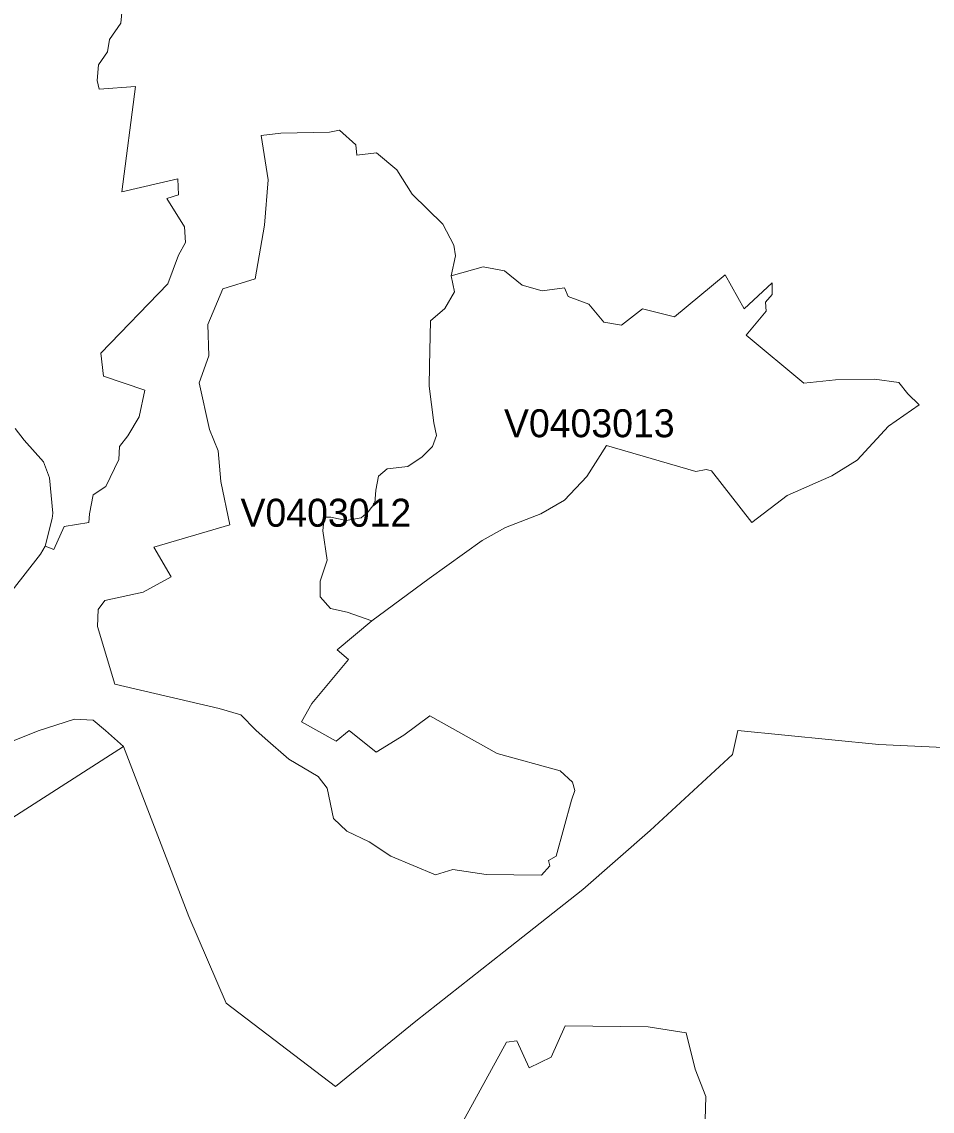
# Model space of a CAD drawing. Extents: x 369010 to 735936, y 6377141 to 6616555.
# Drawn here: x 430026 to 433279, y 6480546 to 6484437 of the extents above; entities that cross this region are included whole.
import ezdxf
from ezdxf.enums import TextEntityAlignment as Align

# ---------------------------------------------------------------- set-up
doc = ezdxf.new("R2010")
doc.units = 0
doc.header["$LTSCALE"] = 40
doc.layers.add('3', color=7, linetype='Continuous', lineweight=13)
doc.layers.add('4', color=7, linetype='Continuous')

msp = doc.modelspace()

# ---------------------------------------------------------------- linework, layer by layer
at = {"layer": '3'}
for points in [[(430400.11, 6484646.26), (430379.59, 6484432.6), (430338.87, 6484374.34), (430331.59, 6484329.32), (430300.31, 6484282.98), (430295.18, 6484227.54), (430302.96, 6484196.92), (430432.05, 6484206.02), (430383.56, 6483829.5), (430583.49, 6483875.67), (430586.13, 6483818.91), (430544.43, 6483806), (430607.65, 6483704.38), (430610.96, 6483648.93), (430585.47, 6483603.92), (430547.9, 6483500.81), (430307.76, 6483252.88), (430317.52, 6483171.45), (430465.32, 6483121.14), (430445.46, 6483026.47), (430405.07, 6482957.95), (430375.12, 6482920.22), (430373.13, 6482873.22), (430326.29, 6482776.56), (430281.28, 6482747.76), (430268.2, 6482679.41), (430265.88, 6482648.96), (430177.17, 6482634.06), (430140.1, 6482552.3), (430109.48, 6482563.89), (430092.77, 6482535.75), (429889.53, 6482276.08)], [(430136.46, 6482682.39), (430134.97, 6482663.03), (430109.48, 6482563.89), (430140.1, 6482552.3), (430177.17, 6482634.06), (430265.88, 6482648.96), (430268.2, 6482679.41), (430281.28, 6482747.76), (430326.29, 6482776.56), (430373.13, 6482873.22), (430375.12, 6482920.22), (430405.07, 6482957.95), (430445.46, 6483026.47), (430465.32, 6483121.14), (430317.52, 6483171.45), (430307.76, 6483252.88), (430547.9, 6483500.81), (430585.47, 6483603.92), (430610.96, 6483648.93), (430607.65, 6483704.38), (430544.43, 6483806), (430586.13, 6483818.91), (430583.49, 6483875.67), (430383.56, 6483829.5), (430432.05, 6484206.02), (430302.96, 6484196.92), (430295.18, 6484227.54), (430300.31, 6484282.98), (430331.59, 6484329.32), (430338.87, 6484374.34), (430379.59, 6484432.6), (430400.11, 6484646.26)], [(431276.78, 6482297.43), (431152.16, 6482193.16), (431193.37, 6482159.23), (431061.79, 6482002.33), (431025.22, 6481936.63), (431148.85, 6481867.45), (431195.19, 6481905.35), (431291.68, 6481827.89), (431390.32, 6481888.8), (431483.66, 6481957.81), (431723.97, 6481823.59), (431949.39, 6481761.03), (431993.08, 6481720.65), (432002.19, 6481691.35), (431990.44, 6481656.1), (431934.99, 6481456.17), (431907.68, 6481441.11), (431912.81, 6481422.24), (431882.2, 6481388.31), (431685.58, 6481390.63), (431566.41, 6481409.33), (431503.85, 6481390.47), (431344.97, 6481456.17), (431266.69, 6481507.64), (431187.74, 6481546.04), (431139.41, 6481591.72), (431117.07, 6481699.63), (431084.47, 6481740.67), (430980.53, 6481803.23), (430894.96, 6481876.88), (430862.03, 6481906.51), (430808.57, 6481961.12), (430731.61, 6481983.96), (430358.07, 6482070.52), (430296.01, 6482277.57), (430299.32, 6482338.31), (430322.82, 6482370.25), (430459.19, 6482399.54), (430559.49, 6482454.99), (430498.09, 6482560.58), (430768.85, 6482640.02), (430737.57, 6482794.6), (430727.31, 6482904), (430696.03, 6482980.3), (430659.12, 6483147.95), (430694.37, 6483244.28), (430690.57, 6483355.66), (430744.69, 6483483.6), (430859.88, 6483518.68), (430892.81, 6483711.16), (430906.72, 6483873.03), (430880.73, 6484030.59), (430951.24, 6484039.69), (431124.85, 6484043.33), (431160.76, 6484049.78), (431220.01, 6483997.65), (431223.49, 6483961.24), (431293.33, 6483969.18), (431366.49, 6483908.44), (431420.11, 6483821.72), (431530.5, 6483713.65), (431569.56, 6483638.67), (431575.52, 6483601.43), (431559.96, 6483529.77), (431674.16, 6483561.71), (431750.29, 6483547.81), (431814.01, 6483496.34), (431885.18, 6483476.15), (431965.28, 6483487.24), (431978.35, 6483455.29), (432051.34, 6483428.65), (432105.3, 6483364.43), (432168.52, 6483354.01), (432243.66, 6483412.26), (432358.19, 6483383.63), (432539.08, 6483533.25), (432606.28, 6483411.27), (432707.4, 6483504.45), (432706.74, 6483463.24), (432682.57, 6483435.27), (432685.22, 6483403.33), (432613.89, 6483317.43), (432819.45, 6483146.79), (432933.31, 6483158.38), (433072.17, 6483160.37), (433159.39, 6483148.62), (433191.99, 6483108.23), (433231.88, 6483068.51), (433122.32, 6482992.21), (433010.27, 6482871.4), (432920.07, 6482815.46), (432760.03, 6482744.95), (432634.25, 6482648.79), (432490.26, 6482833.33), (432470.56, 6482837.96), (432434.15, 6482830.68), (432114.89, 6482924.03), (432044.39, 6482813.14), (431965.44, 6482727.74), (431880.21, 6482679.25)], [(429889.53, 6482276.08), (430092.77, 6482535.75), (430109.48, 6482563.89), (430134.97, 6482663.03), (430136.46, 6482682.39), (430124.87, 6482807.68), (430103.86, 6482865.6), (430034.18, 6482942.56), (430002.4, 6482984.6)], [(430002.4, 6482984.6), (430034.18, 6482942.56), (430103.86, 6482865.6), (430124.87, 6482807.68), (430136.46, 6482682.39)], [(431880.21, 6482679.25), (431753.93, 6482630.26), (431671.18, 6482584.74), (431481.18, 6482448.53), (431276.78, 6482297.43)], [(429767.05, 6481449.55), (430389.52, 6481847.92), (430324.47, 6481905.51), (430281.44, 6481941.93), (430214.25, 6481945.9), (430084.99, 6481904.85), (429888.37, 6481825.91)], [(429888.37, 6481825.91), (430084.99, 6481904.85), (430214.25, 6481945.9), (430281.44, 6481941.93), (430324.47, 6481905.51), (430389.52, 6481847.92), (430622.21, 6481241.18), (430755.94, 6480931.03), (431146.86, 6480633.29), (431433.85, 6480866.81), (431747.97, 6481115.07), (432030.65, 6481337.51), (432271.46, 6481548.52), (432564.9, 6481819.45), (432584.6, 6481905.02), (433088.22, 6481856.03), (433652.59, 6481829.22)], [(433652.59, 6481829.22), (433088.22, 6481856.03), (432584.6, 6481905.02), (432564.9, 6481819.45), (432271.46, 6481548.52), (432030.65, 6481337.51), (431747.97, 6481115.07), (431433.85, 6480866.81), (431146.86, 6480633.29), (430755.94, 6480931.03), (430622.21, 6481241.18), (430389.52, 6481847.92), (429767.05, 6481449.55), (429478.91, 6481262.37), (429137.81, 6481048.54), (428888.73, 6480894.78), (428945.33, 6480540.27)], [(432466.92, 6480472.75), (432469.57, 6480598.03), (432431.83, 6480696.01), (432399.4, 6480825.1), (432264.34, 6480847.28), (431967.1, 6480850.76), (431917.61, 6480738.55), (431838.5, 6480700.31), (431794.15, 6480796.97), (431757.74, 6480791.84), (431421.93, 6480180.14)], [(431421.93, 6480180.14), (431757.74, 6480791.84), (431794.15, 6480796.97), (431838.5, 6480700.31), (431917.61, 6480738.55), (431967.1, 6480850.76), (432264.34, 6480847.28), (432399.4, 6480825.1)], [(432399.4, 6480825.1), (432431.83, 6480696.01), (432469.57, 6480598.03), (432466.92, 6480472.75)]]:
    msp.add_lwpolyline(points, dxfattribs=at)
for points in [[(431276.78, 6482297.43), (431188.07, 6482328.54), (431129.48, 6482341.62), (431091.58, 6482383.32), (431091.58, 6482438.77), (431116.41, 6482513.41), (431102.01, 6482618.51), (431105.98, 6482667.99), (431130.48, 6482667), (431184.76, 6482656.08), (431238.88, 6482665.18), (431263.71, 6482687.19), (431287.87, 6482717.97), (431291.18, 6482764.15), (431300.28, 6482813.8), (431330.9, 6482839.78), (431405.21, 6482848.72), (431456.69, 6482882.65), (431493.26, 6482920.39), (431507.49, 6482958.95), (431498.39, 6483005.12), (431481.68, 6483136.04), (431482.34, 6483207.87), (431485.98, 6483369.4), (431537.78, 6483413.09), (431571.55, 6483473), (431559.96, 6483529.77), (431575.52, 6483601.43), (431569.56, 6483638.67), (431530.5, 6483713.65), (431420.11, 6483821.72), (431366.49, 6483908.44), (431293.33, 6483969.18), (431223.49, 6483961.24), (431220.01, 6483997.65), (431160.76, 6484049.78), (431124.85, 6484043.33), (430951.24, 6484039.69), (430880.73, 6484030.59), (430906.72, 6483873.03), (430892.81, 6483711.16), (430859.88, 6483518.68), (430744.69, 6483483.6), (430690.57, 6483355.66), (430694.37, 6483244.28), (430659.12, 6483147.95), (430696.03, 6482980.3), (430727.31, 6482904), (430737.57, 6482794.6), (430768.85, 6482640.02), (430498.09, 6482560.58), (430559.49, 6482454.99), (430459.19, 6482399.54), (430322.82, 6482370.25), (430299.32, 6482338.31), (430296.01, 6482277.57), (430358.07, 6482070.52), (430731.61, 6481983.96), (430808.57, 6481961.12), (430862.03, 6481906.51), (430894.96, 6481876.88), (430980.53, 6481803.23), (431084.47, 6481740.67), (431117.07, 6481699.63), (431139.41, 6481591.72), (431187.74, 6481546.04), (431266.69, 6481507.64), (431344.97, 6481456.17), (431503.85, 6481390.47), (431566.41, 6481409.33), (431685.58, 6481390.63), (431882.2, 6481388.31), (431912.81, 6481422.24), (431907.68, 6481441.11), (431934.99, 6481456.17), (431990.44, 6481656.1), (432002.19, 6481691.35), (431993.08, 6481720.65), (431949.39, 6481761.03), (431723.97, 6481823.59), (431483.66, 6481957.81), (431390.32, 6481888.8), (431291.68, 6481827.89), (431195.19, 6481905.35), (431148.85, 6481867.45), (431025.22, 6481936.63), (431061.79, 6482002.33), (431193.37, 6482159.23), (431152.16, 6482193.16)], [(431559.96, 6483529.77), (431571.55, 6483473), (431537.78, 6483413.09), (431485.98, 6483369.4), (431482.34, 6483207.87), (431481.68, 6483136.04), (431498.39, 6483005.12), (431507.49, 6482958.95), (431493.26, 6482920.39), (431456.69, 6482882.65), (431405.21, 6482848.72), (431330.9, 6482839.78), (431300.28, 6482813.8), (431291.18, 6482764.15), (431287.87, 6482717.97), (431263.71, 6482687.19), (431238.88, 6482665.18), (431184.76, 6482656.08), (431130.48, 6482667), (431105.98, 6482667.99), (431102.01, 6482618.51), (431116.41, 6482513.41), (431091.58, 6482438.77), (431091.58, 6482383.32), (431129.48, 6482341.62), (431188.07, 6482328.54), (431276.78, 6482297.43), (431481.18, 6482448.53), (431671.18, 6482584.74), (431753.93, 6482630.26), (431880.21, 6482679.25), (431965.44, 6482727.74), (432044.39, 6482813.14), (432114.89, 6482924.03), (432434.15, 6482830.68), (432470.56, 6482837.96), (432490.26, 6482833.33), (432634.25, 6482648.79), (432760.03, 6482744.95), (432920.07, 6482815.46), (433010.27, 6482871.4), (433122.32, 6482992.21), (433231.88, 6483068.51), (433191.99, 6483108.23), (433159.39, 6483148.62), (433072.17, 6483160.37), (432933.31, 6483158.38), (432819.45, 6483146.79), (432613.89, 6483317.43), (432685.22, 6483403.33), (432682.57, 6483435.27), (432706.74, 6483463.24), (432707.4, 6483504.45), (432606.28, 6483411.27), (432539.08, 6483533.25), (432358.19, 6483383.63), (432243.66, 6483412.26), (432168.52, 6483354.01), (432105.3, 6483364.43), (432051.34, 6483428.65), (431978.35, 6483455.29), (431965.28, 6483487.24), (431885.18, 6483476.15), (431814.01, 6483496.34), (431750.29, 6483547.81), (431674.16, 6483561.71)]]:
    msp.add_lwpolyline(points, close=True, dxfattribs=at)

# ---------------------------------------------------------------- texts
at = {"layer": '4'}
for s, p in [('V0403013', (432053.6, 6482953.08)), ('V0403012', (431112.31, 6482633.41))]:
    msp.add_text(s, height=100, dxfattribs=at).set_placement(p, align=Align.CENTER)

doc.saveas('drawing.dxf')
